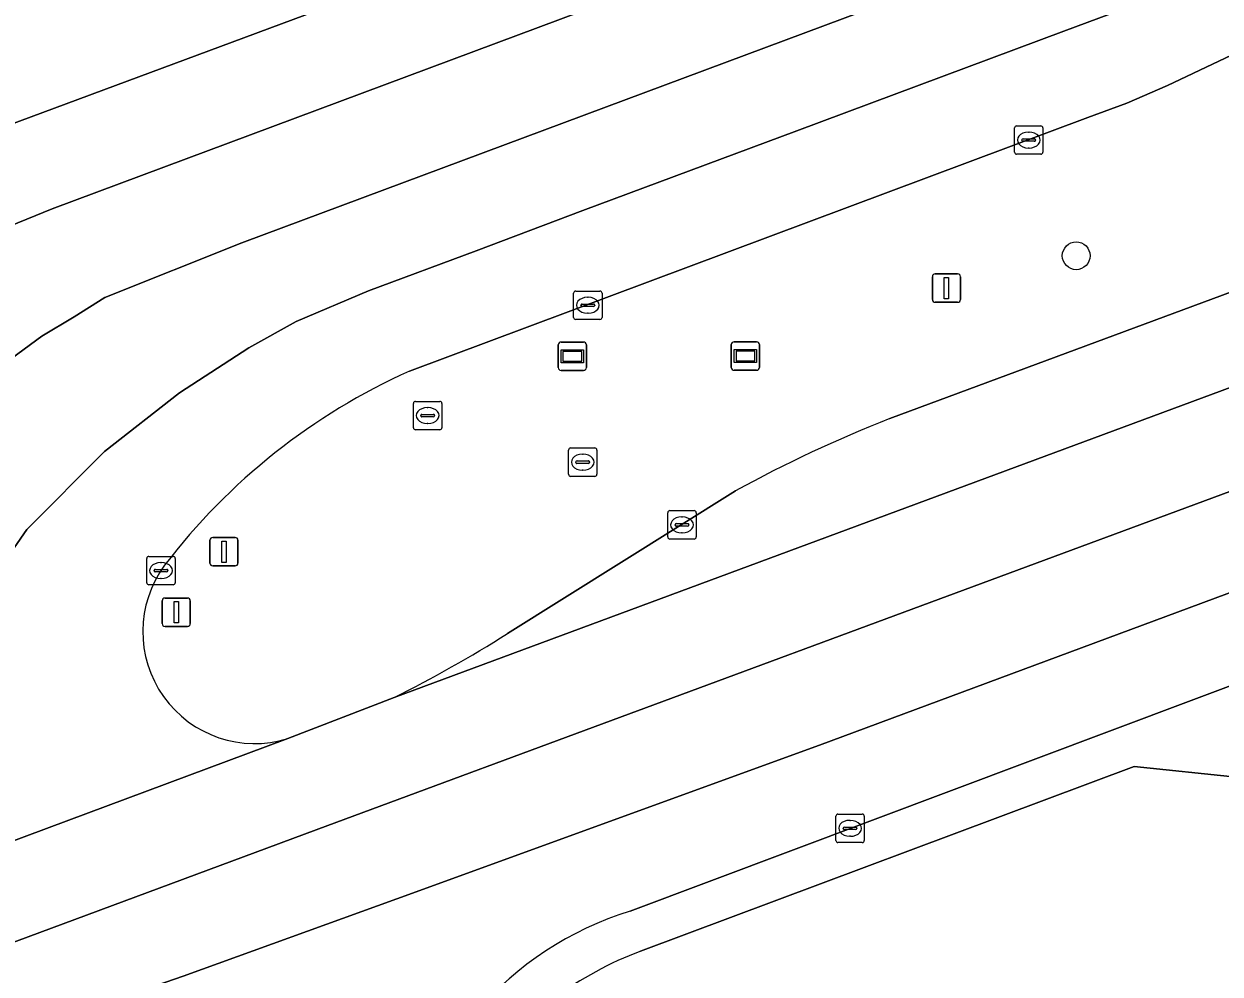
# Model space of a CAD drawing. Extents: x 160806 to 161707, y 383696 to 384148.
# Drawn here: x 161057.39 to 161099.49, y 383847.08 to 383880.51 of the extents above; entities that cross this region are included whole.
import ezdxf

# ---------------------------------------------------------------- set-up
doc = ezdxf.new("R2010")
doc.units = 0
for name, color, linetype in [('IMGEO_Berm_groen', 7, 'Continuous'), ('IMGEO_Boom', 7, 'Continuous'), ('IMGEO_Brandkraan', 7, 'Continuous'), ('IMGEO_Kolk', 7, 'Continuous'), ('IMGEO_Lichtmast', 7, 'Continuous'), ('IMGEO_Parkeervlak_halfverhard', 7, 'Continuous'), ('IMGEO_Reclamebord', 7, 'Continuous'), ('IMGEO_Rijbaan_lokaal_gesloten', 7, 'Continuous'), ('IMGEO_Rijbaan_lokaal_open', 7, 'Continuous'), ('IMGEO_Rioolput', 7, 'Continuous'), ('IMGEO_Verkeersregelinstallatiepaal', 7, 'Continuous'), ('IMGEO_Verklikker', 7, 'Continuous')]:
    doc.layers.add(name, color=color, linetype=linetype)

msp = doc.modelspace()

# ---------------------------------------------------------------- linework, layer by layer
at = {"layer": 'IMGEO_Berm_groen'}
for points in [[(161087.876, 383866.621), (161128.848, 383881.822)], [(161101.252, 383880.057), (161097.638, 383878.338), (161096.217, 383877.724), (161094.845, 383877.209), (161070.968, 383868.293)], [(161074.415, 383859.062), (161082.443, 383864.077)], [(161108.335, 383860.281), (161106.205, 383859.577), (161101.356, 383857.78), (161078.73, 383849.295)], [(161079.101, 383847.887), (161096.474, 383854.38), (161103.677, 383853.631), (161109.937, 383855.961), (161108.335, 383860.281)], [(161066.684, 383855.364), (161070.422, 383856.806)]]:
    msp.add_lwpolyline(points, dxfattribs=at)
for centre, radius, start, end in [((161080.141, 383847.858), 22.399, 114.1739, 142.6056), ((161104.566, 383823.905), 45.861, 111.3412, 118.8415), ((161065.517, 383859.126), 3.939, 143.6415, 287.2345), ((161049.96, 383897.684), 45.713, 296.5906, 302.3413), ((161082.232, 383838.025), 11.802, 107.261, 170.6809), ((161083.579, 383836.01), 12.693, 110.6568, 142.0036)]:
    msp.add_arc(centre, radius, start, end, dxfattribs=at)
at = {"layer": 'IMGEO_Boom'}
msp.add_circle((161094.43, 383872.35), 0.489, dxfattribs=at)
at = {"layer": 'IMGEO_Brandkraan'}
for p, q in [((161076.636, 383865.589), (161077.488, 383865.589)), ((161076.561, 383864.663), (161076.561, 383865.515)), ((161076.82, 383865.083), (161076.82, 383865.095)), ((161076.863, 383865.132), (161077.261, 383865.132)), ((161077.049, 383865.369), (161077.074, 383865.369)), ((161077.304, 383865.095), (161077.304, 383865.083)), ((161077.562, 383865.515), (161077.562, 383864.663)), ((161077.258, 383865.046), (161076.86, 383865.046)), ((161077.072, 383864.809), (161077.047, 383864.809)), ((161077.488, 383864.589), (161076.636, 383864.589))]:
    msp.add_line(p, q, dxfattribs=at)
for points in [[(161076.636, 383865.589), (161077.488, 383865.589)], [(161076.561, 383864.663), (161076.561, 383865.515)], [(161077.562, 383865.515), (161077.562, 383864.663)], [(161077.488, 383864.589), (161076.636, 383864.589)]]:
    msp.add_lwpolyline(points, dxfattribs=at)
for centre, radius, start, end in [((161076.638, 383865.513), 0.0765, 91.552, 178.448), ((161076.638, 383865.513), 0.0765, 91.552, 178.448), ((161077.486, 383865.513), 0.0765, 1.552, 88.448), ((161077.486, 383865.513), 0.0765, 1.552, 88.448), ((161076.86, 383865.092), 0.0403, 85.8775, 175.7526), ((161077.265, 383865.094), 0.0386, 1.7309, 96.639), ((161076.857, 383865.082), 0.0366, 178.938, 274.7102), ((161077.261, 383865.089), 0.043, 264.8664, 352.4533), ((161076.638, 383864.665), 0.0765, 181.552, 268.448), ((161076.638, 383864.665), 0.0765, 181.552, 268.448), ((161077.486, 383864.665), 0.0765, 271.552, 358.448), ((161077.486, 383864.665), 0.0765, 271.552, 358.448)]:
    msp.add_arc(centre, radius, start, end, dxfattribs=at)
for centre, major_axis, ratio, start_param, end_param in [((161077.048, 383865.089), (-0.387, 0.002), 0.722429, 4.712389, 7.853982), ((161077.073, 383865.089), (-0.39, 0.002), 0.717154, 1.570796, 4.712389)]:
    msp.add_ellipse(centre, major_axis=major_axis, ratio=ratio, start_param=start_param, end_param=end_param, dxfattribs=at)
at = {"layer": 'IMGEO_Kolk'}
for p, q in [((161092.334, 383876.921), (161093.186, 383876.921)), ((161092.259, 383875.995), (161092.259, 383876.847)), ((161092.561, 383876.464), (161092.959, 383876.464)), ((161092.747, 383876.701), (161092.772, 383876.701)), ((161093.26, 383876.847), (161093.26, 383875.995)), ((161092.518, 383876.415), (161092.518, 383876.427)), ((161092.956, 383876.378), (161092.558, 383876.378)), ((161092.77, 383876.141), (161092.745, 383876.141)), ((161093.002, 383876.427), (161093.002, 383876.415)), ((161093.186, 383875.921), (161092.334, 383875.921)), ((161076.742, 383870.183), (161076.742, 383871.035)), ((161076.817, 383871.109), (161077.669, 383871.109)), ((161077.743, 383871.035), (161077.743, 383870.183)), ((161077.001, 383870.603), (161077.001, 383870.615)), ((161077.044, 383870.652), (161077.442, 383870.652)), ((161077.23, 383870.889), (161077.255, 383870.889)), ((161077.485, 383870.615), (161077.485, 383870.603)), ((161077.439, 383870.566), (161077.041, 383870.566)), ((161077.253, 383870.329), (161077.228, 383870.329)), ((161077.669, 383870.109), (161076.817, 383870.109)), ((161080.056, 383862.457), (161080.056, 383863.309)), ((161080.131, 383863.383), (161080.983, 383863.383)), ((161080.544, 383863.163), (161080.569, 383863.163)), ((161081.057, 383863.309), (161081.057, 383862.457)), ((161080.315, 383862.877), (161080.315, 383862.889)), ((161080.753, 383862.84), (161080.355, 383862.84)), ((161080.358, 383862.926), (161080.756, 383862.926)), ((161080.567, 383862.603), (161080.542, 383862.603)), ((161080.799, 383862.889), (161080.799, 383862.877)), ((161080.983, 383862.383), (161080.131, 383862.383)), ((161061.794, 383861.775), (161062.646, 383861.775)), ((161061.719, 383860.849), (161061.719, 383861.701)), ((161062.021, 383861.318), (161062.419, 383861.318)), ((161062.207, 383861.555), (161062.232, 383861.555)), ((161062.72, 383861.701), (161062.72, 383860.849)), ((161061.978, 383861.269), (161061.978, 383861.281)), ((161062.416, 383861.232), (161062.018, 383861.232)), ((161062.23, 383860.995), (161062.205, 383860.995)), ((161062.462, 383861.281), (161062.462, 383861.269)), ((161062.646, 383860.775), (161061.794, 383860.775)), ((161085.971, 383851.781), (161085.971, 383852.633)), ((161086.046, 383852.707), (161086.898, 383852.707)), ((161086.459, 383852.487), (161086.484, 383852.487)), ((161086.972, 383852.633), (161086.972, 383851.781)), ((161086.23, 383852.201), (161086.23, 383852.213)), ((161086.668, 383852.164), (161086.27, 383852.164)), ((161086.273, 383852.25), (161086.671, 383852.25)), ((161086.714, 383852.213), (161086.714, 383852.201)), ((161086.898, 383851.707), (161086.046, 383851.707)), ((161086.482, 383851.927), (161086.457, 383851.927))]:
    msp.add_line(p, q, dxfattribs=at)
for points in [[(161092.334, 383876.921), (161093.186, 383876.921)], [(161092.259, 383875.995), (161092.259, 383876.847)], [(161093.26, 383876.847), (161093.26, 383875.995)], [(161093.186, 383875.921), (161092.334, 383875.921)], [(161076.742, 383870.183), (161076.742, 383871.035)], [(161076.817, 383871.109), (161077.669, 383871.109)], [(161077.743, 383871.035), (161077.743, 383870.183)], [(161077.669, 383870.109), (161076.817, 383870.109)], [(161080.056, 383862.457), (161080.056, 383863.309)], [(161080.131, 383863.383), (161080.983, 383863.383)], [(161081.057, 383863.309), (161081.057, 383862.457)], [(161080.983, 383862.383), (161080.131, 383862.383)], [(161061.794, 383861.775), (161062.646, 383861.775)], [(161061.719, 383860.849), (161061.719, 383861.701)], [(161062.72, 383861.701), (161062.72, 383860.849)], [(161062.646, 383860.775), (161061.794, 383860.775)], [(161085.971, 383851.781), (161085.971, 383852.633)], [(161086.046, 383852.707), (161086.898, 383852.707)], [(161086.972, 383852.633), (161086.972, 383851.781)], [(161086.898, 383851.707), (161086.046, 383851.707)]]:
    msp.add_lwpolyline(points, dxfattribs=at)
for centre, radius, start, end in [((161092.336, 383876.845), 0.0765, 91.552, 178.448), ((161092.336, 383876.845), 0.0765, 91.552, 178.448), ((161093.184, 383876.845), 0.0765, 1.552, 88.448), ((161093.184, 383876.845), 0.0765, 1.552, 88.448), ((161092.558, 383876.424), 0.0403, 85.8775, 175.7526), ((161092.963, 383876.426), 0.0386, 1.7309, 96.639), ((161092.555, 383876.414), 0.0366, 178.938, 274.7102), ((161092.959, 383876.421), 0.043, 264.8664, 352.4533), ((161092.336, 383875.997), 0.0765, 181.552, 268.448), ((161092.336, 383875.997), 0.0765, 181.552, 268.448), ((161093.184, 383875.997), 0.0765, 271.552, 358.448), ((161093.184, 383875.997), 0.0765, 271.552, 358.448), ((161076.819, 383871.033), 0.0765, 91.552, 178.448), ((161076.819, 383871.033), 0.0765, 91.552, 178.448), ((161077.667, 383871.033), 0.0765, 1.552, 88.448), ((161077.667, 383871.033), 0.0765, 1.552, 88.448), ((161077.041, 383870.612), 0.0403, 85.8775, 175.7526), ((161077.038, 383870.602), 0.0366, 178.938, 274.7102), ((161077.442, 383870.609), 0.043, 264.8664, 352.4533), ((161077.446, 383870.614), 0.0386, 1.7309, 96.639), ((161076.819, 383870.185), 0.0765, 181.552, 268.448), ((161076.819, 383870.185), 0.0765, 181.552, 268.448), ((161077.667, 383870.185), 0.0765, 271.552, 358.448), ((161077.667, 383870.185), 0.0765, 271.552, 358.448), ((161080.133, 383863.307), 0.0765, 91.552, 178.448), ((161080.133, 383863.307), 0.0765, 91.552, 178.448), ((161080.981, 383863.307), 0.0765, 1.552, 88.448), ((161080.981, 383863.307), 0.0765, 1.552, 88.448), ((161080.355, 383862.886), 0.0403, 85.8775, 175.7526), ((161080.352, 383862.876), 0.0366, 178.938, 274.7102), ((161080.756, 383862.883), 0.043, 264.8664, 352.4533), ((161080.76, 383862.888), 0.0386, 1.7309, 96.639), ((161080.133, 383862.459), 0.0765, 181.552, 268.448), ((161080.133, 383862.459), 0.0765, 181.552, 268.448), ((161080.981, 383862.459), 0.0765, 271.552, 358.448), ((161080.981, 383862.459), 0.0765, 271.552, 358.448), ((161061.796, 383861.699), 0.0765, 91.552, 178.448), ((161061.796, 383861.699), 0.0765, 91.552, 178.448), ((161062.644, 383861.699), 0.0765, 1.552, 88.448), ((161062.644, 383861.699), 0.0765, 1.552, 88.448), ((161062.018, 383861.278), 0.0403, 85.8775, 175.7526), ((161062.423, 383861.28), 0.0386, 1.7309, 96.639), ((161062.015, 383861.268), 0.0366, 178.938, 274.7102), ((161062.419, 383861.275), 0.043, 264.8664, 352.4533), ((161061.796, 383860.851), 0.0765, 181.552, 268.448), ((161061.796, 383860.851), 0.0765, 181.552, 268.448), ((161062.644, 383860.851), 0.0765, 271.552, 358.448), ((161062.644, 383860.851), 0.0765, 271.552, 358.448), ((161086.048, 383852.631), 0.0765, 91.552, 178.448), ((161086.048, 383852.631), 0.0765, 91.552, 178.448), ((161086.896, 383852.631), 0.0765, 1.552, 88.448), ((161086.896, 383852.631), 0.0765, 1.552, 88.448), ((161086.27, 383852.21), 0.0403, 85.8775, 175.7526), ((161086.267, 383852.2), 0.0366, 178.938, 274.7102), ((161086.671, 383852.207), 0.043, 264.8664, 352.4533), ((161086.675, 383852.212), 0.0386, 1.7309, 96.639), ((161086.048, 383851.783), 0.0765, 181.552, 268.448), ((161086.048, 383851.783), 0.0765, 181.552, 268.448), ((161086.896, 383851.783), 0.0765, 271.552, 358.448), ((161086.896, 383851.783), 0.0765, 271.552, 358.448)]:
    msp.add_arc(centre, radius, start, end, dxfattribs=at)
for centre, major_axis, ratio, start_param, end_param in [((161092.746, 383876.421), (-0.387, 0.002), 0.722429, 4.712389, 7.853982), ((161092.771, 383876.421), (-0.39, 0.002), 0.717154, 1.570796, 4.712389), ((161077.229, 383870.609), (-0.387, 0.002), 0.722429, 4.712389, 7.853982), ((161077.254, 383870.609), (-0.39, 0.002), 0.717154, 1.570796, 4.712389), ((161080.543, 383862.883), (-0.387, 0.002), 0.722429, 4.712389, 7.853982), ((161080.568, 383862.883), (-0.39, 0.002), 0.717154, 1.570796, 4.712389), ((161062.206, 383861.275), (-0.387, 0.002), 0.722429, 4.712389, 7.853982), ((161062.231, 383861.275), (-0.39, 0.002), 0.717154, 1.570796, 4.712389), ((161086.458, 383852.207), (-0.387, 0.002), 0.722429, 4.712389, 7.853982), ((161086.483, 383852.207), (-0.39, 0.002), 0.717154, 1.570796, 4.712389)]:
    msp.add_ellipse(centre, major_axis=major_axis, ratio=ratio, start_param=start_param, end_param=end_param, dxfattribs=at)
at = {"layer": 'IMGEO_Lichtmast'}
for p, q in [((161089.368, 383870.813), (161089.368, 383871.613)), ((161089.368, 383871.613), (161089.368, 383870.813)), ((161089.468, 383871.713), (161090.258, 383871.713)), ((161090.258, 383871.713), (161089.468, 383871.713)), ((161090.358, 383871.613), (161090.358, 383870.813)), ((161090.358, 383870.813), (161090.358, 383871.613)), ((161090.258, 383870.713), (161089.468, 383870.713)), ((161089.468, 383870.713), (161090.258, 383870.713)), ((161063.938, 383861.54), (161063.938, 383862.34)), ((161063.938, 383862.34), (161063.938, 383861.54)), ((161064.038, 383862.44), (161064.828, 383862.44)), ((161064.828, 383862.44), (161064.038, 383862.44)), ((161064.928, 383862.34), (161064.928, 383861.54)), ((161064.928, 383861.54), (161064.928, 383862.34)), ((161064.828, 383861.44), (161064.038, 383861.44)), ((161064.038, 383861.44), (161064.828, 383861.44))]:
    msp.add_line(p, q, dxfattribs=at)
for points in [[(161089.788, 383871.588), (161089.938, 383871.588), (161089.938, 383870.838), (161089.788, 383870.838), (161089.788, 383871.588)], [(161064.358, 383862.315), (161064.508, 383862.315), (161064.508, 383861.565), (161064.358, 383861.565), (161064.358, 383862.315)]]:
    msp.add_lwpolyline(points, dxfattribs=at)
for centre, start, end in [((161089.468, 383871.613), 90, 180), ((161089.468, 383871.613), 90, 180), ((161090.258, 383871.613), 0, 90), ((161090.258, 383871.613), 360, 90), ((161089.468, 383870.813), 180, 270), ((161089.468, 383870.813), 180, 270), ((161090.258, 383870.813), 270, 0), ((161090.258, 383870.813), 270, 0), ((161064.038, 383862.34), 90, 180), ((161064.038, 383862.34), 90, 180), ((161064.828, 383862.34), 0, 90), ((161064.828, 383862.34), 360, 90), ((161064.038, 383861.54), 180, 270), ((161064.038, 383861.54), 180, 270), ((161064.828, 383861.54), 270, 0), ((161064.828, 383861.54), 270, 0)]:
    msp.add_arc(centre, 0.1, start, end, dxfattribs=at)
at = {"layer": 'IMGEO_Parkeervlak_halfverhard'}
msp.add_lwpolyline([(161108.335, 383860.281), (161109.937, 383855.961), (161103.677, 383853.631), (161096.474, 383854.38), (161079.101, 383847.887)], dxfattribs=at)
msp.add_arc((161083.579, 383836.01), 12.693, 110.6568, 142.0036, dxfattribs=at)
at = {"layer": 'IMGEO_Reclamebord'}
for p, q in [((161082.392, 383869.323), (161083.182, 383869.323)), ((161083.182, 383869.323), (161082.392, 383869.323)), ((161082.292, 383868.423), (161082.292, 383869.223)), ((161082.292, 383869.223), (161082.292, 383868.423)), ((161083.282, 383869.223), (161083.282, 383868.423)), ((161083.282, 383868.423), (161083.282, 383869.223)), ((161083.182, 383868.323), (161082.392, 383868.323)), ((161082.392, 383868.323), (161083.182, 383868.323))]:
    msp.add_line(p, q, dxfattribs=at)
for points in [[(161082.393, 383869.055), (161083.181, 383869.055), (161083.181, 383868.591), (161082.393, 383868.591), (161082.393, 383869.055)], [(161082.458, 383868.99), (161082.458, 383868.656), (161083.116, 383868.656), (161083.116, 383868.99), (161082.458, 383868.99)]]:
    msp.add_lwpolyline(points, dxfattribs=at)
for centre, start, end in [((161082.392, 383869.223), 90, 180), ((161082.392, 383869.223), 90, 180), ((161083.182, 383869.223), 0, 90), ((161083.182, 383869.223), 360, 90), ((161082.392, 383868.423), 180, 270), ((161082.392, 383868.423), 180, 270), ((161083.182, 383868.423), 270, 0), ((161083.182, 383868.423), 270, 0)]:
    msp.add_arc(centre, 0.1, start, end, dxfattribs=at)
at = {"layer": 'IMGEO_Rijbaan_lokaal_gesloten'}
for points in [[(161052.706, 383871.695), (161058.385, 383874.003), (161123.856, 383898.429), (161122.947, 383901.461), (161112.24, 383897.525), (161109.822, 383896.628), (161056.828, 383876.93)], [(161055.15, 383867.42), (161056.736, 383868.572), (161058.026, 383869.524), (161059.167, 383870.205), (161060.248, 383870.877), (161065.062, 383872.804), (161085.608, 383880.466), (161107.78, 383888.735), (161118.453, 383892.804), (161124.834, 383895.166), (161123.856, 383898.429), (161058.385, 383874.003), (161052.706, 383871.695), (161048.92, 383870.119), (161039.869, 383865.874), (161036.178, 383864.074), (161029.909, 383860.935), (161025.299, 383858.701), (161020.824, 383856.668), (161017.186, 383855.101), (161013.403, 383853.559), (161007.926, 383851.482), (160992.741, 383845.886)], [(161115.811, 383888.515), (161119.523, 383889.885), (161125.73, 383892.176), (161124.834, 383895.166), (161118.453, 383892.804), (161107.78, 383888.735), (161085.608, 383880.466), (161065.062, 383872.804), (161060.248, 383870.877), (161059.167, 383870.205), (161058.026, 383869.524), (161056.736, 383868.572), (161055.15, 383867.42)], [(161048.71, 383848.68), (161053.934, 383850.623), (161053.743, 383851.91), (161053.84, 383854.592), (161054.125, 383856.401), (161054.622, 383858.041), (161055.34, 383859.611), (161057.499, 383862.722), (161060.235, 383865.463), (161062.874, 383867.532), (161065.31, 383869.111), (161066.976, 383870.039), (161069.52, 383871.113), (161073.312, 383872.528), (161077.064, 383873.948), (161084.599, 383876.744), (161093.991, 383880.257), (161106.411, 383884.87), (161115.811, 383888.515)], [(161104.89, 383882.035), (161112.373, 383886.784), (161115.811, 383888.515), (161106.411, 383884.87), (161093.991, 383880.257), (161084.599, 383876.744), (161077.064, 383873.948), (161073.312, 383872.528), (161069.52, 383871.113), (161066.976, 383870.039), (161065.31, 383869.111), (161062.874, 383867.532), (161060.235, 383865.463), (161057.499, 383862.722), (161055.34, 383859.611), (161054.622, 383858.041), (161054.125, 383856.401), (161053.84, 383854.592), (161053.743, 383851.91), (161053.934, 383850.623), (161066.684, 383855.364)], [(161129.754, 383878.799), (161128.848, 383881.822), (161087.876, 383866.621)], [(161070.968, 383868.293), (161094.845, 383877.209), (161096.217, 383877.724), (161097.638, 383878.338), (161101.252, 383880.057)], [(161070.422, 383856.806), (161129.754, 383878.799)], [(161129.555, 383868.265), (161129.731, 383868.28), (161132.21, 383869.205), (161132.588, 383869.346), (161131.695, 383872.323), (161085.394, 383855.134), (161070.515, 383849.722), (161062.999, 383847.001), (161059.41, 383845.762)], [(161078.73, 383849.295), (161101.356, 383857.78), (161106.205, 383859.577), (161129.555, 383868.265)], [(161082.443, 383864.077), (161074.415, 383859.062)]]:
    msp.add_lwpolyline(points, dxfattribs=at)
for points in [[(161054.975, 383847.445), (161068.088, 383852.305), (161100.785, 383864.404), (161130.73, 383875.543), (161129.754, 383878.799), (161070.422, 383856.806), (161066.684, 383855.364), (161053.934, 383850.623), (161048.71, 383848.68), (161010.322, 383834.458), (161000, 383830.636), (160965.623, 383817.907), (160966.768, 383814.836), (161001.838, 383827.792), (161009.318, 383830.547)], [(161131.695, 383872.323), (161130.73, 383875.543), (161100.785, 383864.404), (161068.088, 383852.305), (161054.975, 383847.445), (161009.318, 383830.547), (161001.838, 383827.792), (160966.768, 383814.836), (160967.931, 383811.718), (161000.642, 383823.738), (161029.952, 383834.573), (161050.221, 383842.097), (161054.918, 383843.967), (161058.494, 383845.391), (161059.41, 383845.762), (161062.999, 383847.001), (161070.515, 383849.722), (161085.394, 383855.134)]]:
    msp.add_lwpolyline(points, close=True, dxfattribs=at)
for centre, radius, start, end in [((161080.141, 383847.858), 22.399, 114.1739, 142.6056), ((161104.566, 383823.905), 45.861, 111.3412, 118.8415), ((161065.517, 383859.126), 3.939, 143.6415, 287.2345), ((161049.96, 383897.684), 45.713, 296.5906, 302.3413), ((161082.232, 383838.025), 11.802, 107.261, 170.6809)]:
    msp.add_arc(centre, radius, start, end, dxfattribs=at)
at = {"layer": 'IMGEO_Rijbaan_lokaal_open'}
msp.add_lwpolyline([(161056.828, 383876.93), (161109.822, 383896.628)], dxfattribs=at)
at = {"layer": 'IMGEO_Rioolput'}
for p, q in [((161071.178, 383867.228), (161072.03, 383867.228)), ((161071.103, 383866.302), (161071.103, 383867.154)), ((161071.591, 383867.008), (161071.616, 383867.008)), ((161072.104, 383867.154), (161072.104, 383866.302)), ((161071.362, 383866.722), (161071.362, 383866.734)), ((161071.8, 383866.685), (161071.402, 383866.685)), ((161071.405, 383866.771), (161071.803, 383866.771)), ((161071.614, 383866.448), (161071.589, 383866.448)), ((161071.846, 383866.734), (161071.846, 383866.722)), ((161072.03, 383866.228), (161071.178, 383866.228))]:
    msp.add_line(p, q, dxfattribs=at)
for points in [[(161071.178, 383867.228), (161072.03, 383867.228)], [(161071.103, 383866.302), (161071.103, 383867.154)], [(161072.104, 383867.154), (161072.104, 383866.302)], [(161072.03, 383866.228), (161071.178, 383866.228)]]:
    msp.add_lwpolyline(points, dxfattribs=at)
for centre, radius, start, end in [((161071.18, 383867.152), 0.0765, 91.552, 178.448), ((161071.18, 383867.152), 0.0765, 91.552, 178.448), ((161072.028, 383867.152), 0.0765, 1.552, 88.448), ((161072.028, 383867.152), 0.0765, 1.552, 88.448), ((161071.402, 383866.731), 0.0403, 85.8775, 175.7526), ((161071.399, 383866.721), 0.0366, 178.938, 274.7102), ((161071.803, 383866.728), 0.043, 264.8664, 352.4533), ((161071.807, 383866.733), 0.0386, 1.7309, 96.639), ((161071.18, 383866.304), 0.0765, 181.552, 268.448), ((161071.18, 383866.304), 0.0765, 181.552, 268.448), ((161072.028, 383866.304), 0.0765, 271.552, 358.448), ((161072.028, 383866.304), 0.0765, 271.552, 358.448)]:
    msp.add_arc(centre, radius, start, end, dxfattribs=at)
for centre, major_axis, ratio, start_param, end_param in [((161071.59, 383866.728), (-0.387, 0.002), 0.722429, 4.712389, 7.853982), ((161071.615, 383866.728), (-0.39, 0.002), 0.717154, 1.570796, 4.712389)]:
    msp.add_ellipse(centre, major_axis=major_axis, ratio=ratio, start_param=start_param, end_param=end_param, dxfattribs=at)
at = {"layer": 'IMGEO_Verkeersregelinstallatiepaal'}
for p, q in [((161062.26, 383859.408), (161062.26, 383860.208)), ((161062.26, 383860.208), (161062.26, 383859.408)), ((161062.36, 383860.308), (161063.15, 383860.308)), ((161063.15, 383860.308), (161062.36, 383860.308)), ((161063.25, 383860.208), (161063.25, 383859.408)), ((161063.25, 383859.408), (161063.25, 383860.208)), ((161063.15, 383859.308), (161062.36, 383859.308)), ((161062.36, 383859.308), (161063.15, 383859.308))]:
    msp.add_line(p, q, dxfattribs=at)
msp.add_lwpolyline([(161062.68, 383860.183), (161062.83, 383860.183), (161062.83, 383859.433), (161062.68, 383859.433), (161062.68, 383860.183)], dxfattribs=at)
for centre, start, end in [((161062.36, 383860.208), 90, 180), ((161062.36, 383860.208), 90, 180), ((161063.15, 383860.208), 0, 90), ((161063.15, 383860.208), 360, 90), ((161062.36, 383859.408), 180, 270), ((161062.36, 383859.408), 180, 270), ((161063.15, 383859.408), 270, 0), ((161063.15, 383859.408), 270, 0)]:
    msp.add_arc(centre, 0.1, start, end, dxfattribs=at)
at = {"layer": 'IMGEO_Verklikker'}
for p, q in [((161076.301, 383869.314), (161077.091, 383869.314)), ((161077.091, 383869.314), (161076.301, 383869.314)), ((161076.201, 383868.414), (161076.201, 383869.214)), ((161076.201, 383869.214), (161076.201, 383868.414)), ((161077.191, 383869.214), (161077.191, 383868.414)), ((161077.191, 383868.414), (161077.191, 383869.214)), ((161077.091, 383868.314), (161076.301, 383868.314)), ((161076.301, 383868.314), (161077.091, 383868.314))]:
    msp.add_line(p, q, dxfattribs=at)
for points in [[(161076.302, 383869.046), (161077.09, 383869.046), (161077.09, 383868.582), (161076.302, 383868.582), (161076.302, 383869.046)], [(161076.367, 383868.981), (161076.367, 383868.647), (161077.025, 383868.647), (161077.025, 383868.981), (161076.367, 383868.981)]]:
    msp.add_lwpolyline(points, dxfattribs=at)
for centre, start, end in [((161076.301, 383869.214), 90, 180), ((161076.301, 383869.214), 90, 180), ((161077.091, 383869.214), 0, 90), ((161077.091, 383869.214), 360, 90), ((161076.301, 383868.414), 180, 270), ((161076.301, 383868.414), 180, 270), ((161077.091, 383868.414), 270, 0), ((161077.091, 383868.414), 270, 0)]:
    msp.add_arc(centre, 0.1, start, end, dxfattribs=at)

doc.saveas('drawing.dxf')
